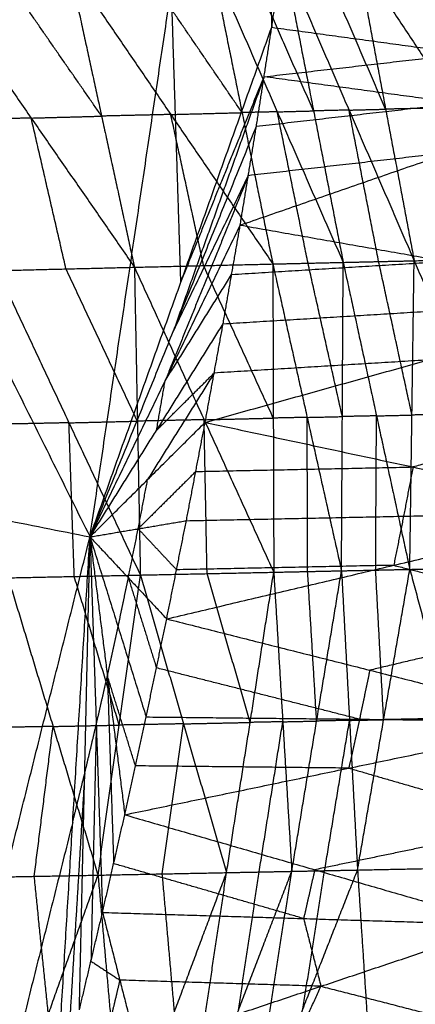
# Model space of a CAD drawing. Header units: millimetres. Extents: x -106 to 110, y -96 to 120.
# Tile 711 of 1020: x 99.22 to 102.72, y -11.67 to -2.97. Entities that reach past the tile are written whole.
import ezdxf

# ---------------------------------------------------------------- set-up
doc = ezdxf.new("R2010")
doc.units = ezdxf.units.MM
doc.header["$MEASUREMENT"] = 0
doc.layers.add('Default', color=7, linetype='Continuous', true_color=0x000000)

msp = doc.modelspace()

# ---------------------------------------------------------------- linework, layer by layer
at = {"layer": 'Default'}
for points in [[(94.6935, 2.808, 9.1165), (97.2688, -2.3675, 10.5669), (99.844, -7.543, 12.0172)], [(99.844, -7.543, 12.0172), (100.5636, -2.692, 12.0172), (101.2832, 2.159, 12.0172)], [(101.2832, 2.159, 12.0172), (101.3669, -0.4399, 12.2207), (101.4505, -3.0387, 12.4242)], [(101.4505, -3.0387, 12.4242), (101.5145, -2.6007, 12.4242), (101.5784, -2.1627, 12.4242)], [(101.4505, -3.0387, 12.4242), (101.5145, -2.6007, 12.4242), (101.5784, -2.1627, 12.4242)], [(101.5784, -2.1627, 12.4242), (103.2283, -2.8343, 13.0836), (104.8781, -3.5058, 13.743)], [(102.4574, -3.7627, 7.6507), (102.1697, -3.0969, 7.7356), (101.882, -2.431, 7.8206)], [(102.2058, -2.423, 7.9912), (102.4574, -3.7627, 7.6507), (102.7091, -5.1024, 7.3102)], [(102.2058, -2.423, 7.9912), (103.0895, -3.7488, 7.9997), (103.9732, -5.0747, 8.0081)], [(98.412, -2.5224, 6.1196), (99.3244, -3.8411, 6.0768), (100.2368, -5.1598, 6.0339)], [(99.9463, -3.824, 6.3664), (99.4901, -3.1647, 6.3878), (99.0339, -2.5054, 6.4093)], [(99.6558, -2.4883, 6.6989), (99.9463, -3.824, 6.3664), (100.2368, -5.1598, 6.0339)], [(99.6558, -2.4883, 6.6989), (100.558, -3.8096, 6.6739), (101.4601, -5.1309, 6.649)], [(101.1883, -3.7931, 6.9846), (100.7372, -3.1324, 6.9971), (100.2861, -2.4718, 7.0095)], [(100.9164, -2.4553, 7.3202), (101.1883, -3.7931, 6.9846), (101.4601, -5.1309, 6.649)], [(100.9164, -2.4553, 7.3202), (101.4992, -3.7859, 7.1473), (102.0821, -5.1166, 6.9743)], [(101.8202, -3.7778, 7.3121), (101.5287, -3.1125, 7.3986), (101.2373, -2.4472, 7.4851)], [(101.5583, -2.439, 7.6499), (101.8202, -3.7778, 7.3121), (102.0821, -5.1166, 6.9743)], [(101.5583, -2.439, 7.6499), (102.1337, -3.7707, 7.4801), (102.7091, -5.1024, 7.3102)], [(100.6473, -5.2909, 12.2207), (100.6054, -3.9914, 12.1189), (100.5636, -2.692, 12.0172)], [(99.844, -7.543, 12.0172), (100.6473, -5.2909, 12.2207), (101.4505, -3.0387, 12.4242)], [(101.3149, -3.9135, 12.4242), (101.3827, -3.4761, 12.4242), (101.4505, -3.0387, 12.4242)], [(101.3149, -3.9135, 12.4242), (101.3827, -3.4761, 12.4242), (101.4505, -3.0387, 12.4242)], [(101.4505, -3.0387, 12.4242), (103.1643, -3.2723, 13.0836), (104.8781, -3.5058, 13.743)], [(101.3827, -3.4761, 12.4242), (102.2735, -3.3742, 12.7539), (103.1643, -3.2723, 13.0836)], [(101.3827, -3.4761, 12.4242), (100.9811, -4.6022, 12.3225), (100.5795, -5.7283, 12.2207)], [(100.6473, -5.2909, 12.2207), (101.015, -4.3835, 12.3225), (101.3827, -3.4761, 12.4242)], [(103.0965, -3.7097, 13.0836), (102.2396, -3.5929, 12.7539), (101.3827, -3.4761, 12.4242)], [(101.1717, -4.7872, 12.4242), (103.0249, -4.1465, 13.0836), (104.8781, -3.5058, 13.743)], [(101.3149, -3.9135, 12.4242), (103.0965, -3.7097, 13.0836), (104.8781, -3.5058, 13.743)], [(99.3244, -3.8411, 6.0768), (99.6354, -3.8326, 6.2216), (99.9463, -3.824, 6.3664)], [(100.558, -3.8096, 6.6739), (100.2521, -3.8168, 6.5202), (99.9463, -3.824, 6.3664)], [(100.558, -3.8096, 6.6739), (100.8731, -3.8014, 6.8293), (101.1883, -3.7931, 6.9846)], [(100.8485, -5.1453, 6.3415), (100.7032, -4.4775, 6.5077), (100.558, -3.8096, 6.6739)], [(101.4992, -3.7859, 7.1473), (101.3437, -3.7895, 7.0659), (101.1883, -3.7931, 6.9846)], [(101.4992, -3.7859, 7.1473), (101.6597, -3.7819, 7.2297), (101.8202, -3.7778, 7.3121)], [(101.7711, -5.1237, 6.8117), (101.6352, -4.4548, 6.9795), (101.4992, -3.7859, 7.1473)], [(102.1337, -3.7707, 7.4801), (101.9769, -3.7743, 7.3961), (101.8202, -3.7778, 7.3121)], [(102.1337, -3.7707, 7.4801), (102.2956, -3.7667, 7.5654), (102.4574, -3.7627, 7.6507)], [(102.3956, -5.1095, 7.1423), (102.2646, -4.4401, 7.3112), (102.1337, -3.7707, 7.4801)], [(103.0895, -3.7488, 7.9997), (102.7735, -3.7558, 7.8252), (102.4574, -3.7627, 7.6507)], [(99.3244, -3.8411, 6.0768), (99.0219, -3.8484, 5.9328), (98.7194, -3.8558, 5.7889)], [(99.6318, -5.1745, 5.746), (99.4781, -4.5078, 5.9114), (99.3244, -3.8411, 6.0768)], [(99.844, -7.543, 12.0172), (100.5795, -5.7283, 12.2207), (101.3149, -3.9135, 12.4242)], [(101.1717, -4.7872, 12.4242), (101.2433, -4.3504, 12.4242), (101.3149, -3.9135, 12.4242)], [(101.1717, -4.7872, 12.4242), (101.2433, -4.3504, 12.4242), (101.3149, -3.9135, 12.4242)], [(103.0249, -4.1465, 13.0836), (102.1341, -4.2484, 12.7539), (101.2433, -4.3504, 12.4242)], [(101.2433, -4.3504, 12.4242), (100.8756, -5.2577, 12.3225), (100.5078, -6.1651, 12.2207)], [(100.5795, -5.7283, 12.2207), (100.9114, -5.0393, 12.3225), (101.2433, -4.3504, 12.4242)], [(99.844, -7.543, 12.0172), (100.5078, -6.1651, 12.2207), (101.1717, -4.7872, 12.4242)], [(101.0207, -5.6595, 12.4242), (101.0962, -5.2233, 12.4242), (101.1717, -4.7872, 12.4242)], [(101.0207, -5.6595, 12.4242), (101.0962, -5.2233, 12.4242), (101.1717, -4.7872, 12.4242)], [(101.1717, -4.7872, 12.4242), (102.9895, -5.1076, 13.1159), (104.8074, -5.428, 13.8075)], [(100.2368, -5.1598, 6.0339), (100.8485, -5.1453, 6.3415), (101.4601, -5.1309, 6.649)], [(101.0962, -5.2233, 12.4242), (102.0428, -5.1655, 12.7701), (102.9895, -5.1076, 13.1159)], [(101.4601, -5.1309, 6.649), (101.7711, -5.1237, 6.8117), (102.0821, -5.1166, 6.9743)], [(101.4601, -5.1309, 6.649), (101.4643, -6.4931, 6.6452), (101.4684, -7.8554, 6.6414)], [(101.4601, -5.1309, 6.649), (101.7636, -6.4868, 6.8039), (102.0671, -7.8427, 6.9587)], [(102.0746, -6.4796, 6.9665), (101.9228, -5.8017, 6.8891), (101.7711, -5.1237, 6.8117)], [(102.0671, -7.8427, 6.9587), (102.0746, -6.4796, 6.9665), (102.0821, -5.1166, 6.9743)], [(102.0821, -5.1166, 6.9743), (102.3956, -5.1095, 7.1423), (102.7091, -5.1024, 7.3102)], [(102.0821, -5.1166, 6.9743), (102.3765, -6.4733, 7.1301), (102.6708, -7.83, 7.2858)], [(102.6899, -6.4662, 7.298), (102.5428, -5.7879, 7.2201), (102.3956, -5.1095, 7.1423)], [(102.6708, -7.83, 7.2858), (102.6899, -6.4662, 7.298), (102.7091, -5.1024, 7.3102)], [(102.7091, -5.1024, 7.3102), (103.3411, -5.0885, 7.6591), (103.9732, -5.0747, 8.0081)], [(102.7091, -5.1024, 7.3102), (103.2977, -6.4536, 7.6364), (103.8864, -7.8048, 7.9627)], [(99.0267, -5.1892, 5.4581), (99.6318, -5.1745, 5.746), (100.2368, -5.1598, 6.0339)], [(99.0267, -5.1892, 5.4581), (99.6579, -6.5347, 5.7485), (100.2891, -7.8803, 6.0389)], [(100.263, -6.52, 6.0364), (99.9474, -5.8472, 5.8912), (99.6318, -5.1745, 5.746)], [(100.2368, -5.1598, 6.0339), (100.263, -6.52, 6.0364), (100.2891, -7.8803, 6.0389)], [(100.2368, -5.1598, 6.0339), (100.8526, -6.5076, 6.3377), (101.4684, -7.8554, 6.6414)], [(101.4643, -6.4931, 6.6452), (101.1564, -5.8192, 6.4933), (100.8485, -5.1453, 6.3415)], [(100.5078, -6.1651, 12.2207), (100.802, -5.6942, 12.3225), (101.0962, -5.2233, 12.4242)], [(100.8621, -6.5305, 12.4242), (102.8347, -5.9792, 13.1159), (104.8074, -5.428, 13.8075)], [(101.0207, -5.6595, 12.4242), (102.914, -5.5438, 13.1159), (104.8074, -5.428, 13.8075)], [(99.844, -7.543, 12.0172), (100.4324, -6.6013, 12.2207), (101.0207, -5.6595, 12.4242)], [(100.8621, -6.5305, 12.4242), (100.9414, -6.095, 12.4242), (101.0207, -5.6595, 12.4242)], [(100.8621, -6.5305, 12.4242), (100.9414, -6.095, 12.4242), (101.0207, -5.6595, 12.4242)], [(102.8347, -5.9792, 13.1159), (101.8881, -6.0371, 12.7701), (100.9414, -6.095, 12.4242)], [(100.9414, -6.095, 12.4242), (100.6472, -6.5659, 12.3225), (100.3531, -7.0367, 12.2207)], [(100.4324, -6.6013, 12.2207), (100.6869, -6.3481, 12.3225), (100.9414, -6.095, 12.4242)], [(100.4324, -6.6013, 12.2207), (100.4701, -6.3832, 12.2207), (100.5078, -6.1651, 12.2207)], [(93.3497, -6.2512, 9.1165), (96.5969, -6.8971, 10.5669), (99.844, -7.543, 12.0172)], [(104.6716, -6.3741, 13.8191), (103.6853, -6.6497, 13.4733), (102.699, -6.9253, 13.1274)], [(99.6579, -6.5347, 5.7485), (99.9604, -6.5274, 5.8925), (100.263, -6.52, 6.0364)], [(100.8526, -6.5076, 6.3377), (100.5578, -6.5138, 6.187), (100.263, -6.52, 6.0364)], [(100.8526, -6.5076, 6.3377), (101.1584, -6.5003, 6.4914), (101.4643, -6.4931, 6.6452)], [(100.8788, -7.8678, 6.3402), (100.8657, -7.1877, 6.3389), (100.8526, -6.5076, 6.3377)], [(101.7636, -6.4868, 6.8039), (101.6139, -6.49, 6.7246), (101.4643, -6.4931, 6.6452)], [(101.7636, -6.4868, 6.8039), (101.9191, -6.4832, 6.8852), (102.0746, -6.4796, 6.9665)], [(101.7678, -7.849, 6.8001), (101.7657, -7.1679, 6.802), (101.7636, -6.4868, 6.8039)], [(102.3765, -6.4733, 7.1301), (102.2255, -6.4765, 7.0483), (102.0746, -6.4796, 6.9665)], [(102.369, -7.8364, 7.1223), (102.3727, -7.1548, 7.1262), (102.3765, -6.4733, 7.1301)], [(102.3765, -6.4733, 7.1301), (102.5332, -6.4698, 7.214), (102.6899, -6.4662, 7.298)], [(103.2977, -6.4536, 7.6364), (102.9938, -6.4599, 7.4672), (102.6899, -6.4662, 7.298)], [(99.6579, -6.5347, 5.7485), (99.3657, -6.5408, 5.6068), (99.0736, -6.547, 5.4651)], [(99.7048, -7.8925, 5.7555), (99.6814, -7.2136, 5.752), (99.6579, -6.5347, 5.7485)], [(99.844, -7.543, 12.0172), (100.3531, -7.0367, 12.2207), (100.8621, -6.5305, 12.4242)], [(100.6959, -7.4, 12.4242), (100.779, -6.9652, 12.4242), (100.8621, -6.5305, 12.4242)], [(100.6959, -7.4, 12.4242), (100.779, -6.9652, 12.4242), (100.8621, -6.5305, 12.4242)], [(100.8621, -6.5305, 12.4242), (102.699, -6.9253, 13.1274), (104.5359, -7.3202, 13.8306)], [(100.779, -6.9652, 12.4242), (101.739, -6.9453, 12.7758), (102.699, -6.9253, 13.1274)], [(102.699, -6.9253, 13.1274), (102.6574, -7.1427, 13.1274), (102.6159, -7.3601, 13.1274)], [(100.779, -6.9652, 12.4242), (100.5245, -7.2184, 12.3225), (100.2699, -7.4715, 12.2207)], [(100.2699, -7.4715, 12.2207), (100.3115, -7.2541, 12.2207), (100.3531, -7.0367, 12.2207)], [(100.522, -8.268, 12.4242), (102.5289, -7.7941, 13.1274), (104.5359, -7.3202, 13.8306)], [(100.6959, -7.4, 12.4242), (102.6159, -7.3601, 13.1274), (104.5359, -7.3202, 13.8306)], [(102.6159, -7.3601, 13.1274), (102.5724, -7.5771, 13.1274), (102.5289, -7.7941, 13.1274)], [(99.844, -7.543, 12.0172), (100.2699, -7.4715, 12.2207), (100.6959, -7.4, 12.4242)], [(100.183, -7.9055, 12.2207), (100.2265, -7.6885, 12.2207), (100.2699, -7.4715, 12.2207)], [(100.2699, -7.4715, 12.2207), (100.4394, -7.6528, 12.3225), (100.6089, -7.834, 12.4242)], [(100.522, -8.268, 12.4242), (100.6089, -7.834, 12.4242), (100.6959, -7.4, 12.4242)], [(100.522, -8.268, 12.4242), (100.6089, -7.834, 12.4242), (100.6959, -7.4, 12.4242)], [(97.4608, -17.0572, 12.0172), (98.6524, -12.3001, 12.0172), (99.844, -7.543, 12.0172)], [(99.5385, -12.5835, 12.4242), (99.6913, -10.0633, 12.2207), (99.844, -7.543, 12.0172)], [(99.7504, -11.7239, 12.4242), (99.7972, -9.6335, 12.2207), (99.844, -7.543, 12.0172)], [(99.844, -7.543, 12.0172), (99.8993, -9.2028, 12.2207), (99.9546, -10.8625, 12.4242)], [(99.844, -7.543, 12.0172), (99.9977, -8.7712, 12.2207), (100.1514, -9.9994, 12.4242)], [(99.844, -7.543, 12.0172), (100.0922, -8.3388, 12.2207), (100.3405, -9.1345, 12.4242)], [(99.844, -7.543, 12.0172), (100.183, -7.9055, 12.2207), (100.522, -8.268, 12.4242)], [(102.5289, -7.7941, 13.1274), (101.5689, -7.8141, 12.7758), (100.6089, -7.834, 12.4242)], [(102.0671, -7.8427, 6.9587), (102.369, -7.8364, 7.1223), (102.6708, -7.83, 7.2858)], [(102.2088, -10.4874, 7.6938), (102.4398, -9.1587, 7.4898), (102.6708, -7.83, 7.2858)], [(102.5289, -7.7941, 13.1274), (103.4265, -8.0208, 13.4771), (104.3241, -8.2474, 13.8268)], [(102.6708, -7.83, 7.2858), (103.2786, -7.8174, 7.6243), (103.8864, -7.8048, 7.9627)], [(102.6708, -7.83, 7.2858), (103.0245, -9.1469, 7.8148), (103.3782, -10.4637, 8.3438)], [(99.1205, -7.9048, 5.4721), (99.7048, -7.8925, 5.7555), (100.2891, -7.8803, 6.0389)], [(99.1205, -7.9048, 5.4721), (99.5177, -9.2187, 5.9818), (99.9149, -10.5327, 6.4915)], [(100.102, -9.2065, 6.2652), (99.9034, -8.5495, 6.0104), (99.7048, -7.8925, 5.7555)], [(99.9149, -10.5327, 6.4915), (100.102, -9.2065, 6.2652), (100.2891, -7.8803, 6.0389)], [(100.0922, -8.3388, 12.2207), (100.1376, -8.1221, 12.2207), (100.183, -7.9055, 12.2207)], [(100.183, -7.9055, 12.2207), (100.3071, -8.3034, 12.3225), (100.4312, -8.7013, 12.4242)], [(100.2891, -7.8803, 6.0389), (100.8788, -7.8678, 6.3402), (101.4684, -7.8554, 6.6414)], [(100.2891, -7.8803, 6.0389), (100.6703, -9.1954, 6.5564), (101.0514, -10.5105, 7.0738)], [(101.2599, -9.1829, 6.8576), (101.0693, -8.5254, 6.5989), (100.8788, -7.8678, 6.3402)], [(101.0514, -10.5105, 7.0738), (101.2599, -9.1829, 6.8576), (101.4684, -7.8554, 6.6414)], [(101.4684, -7.8554, 6.6414), (101.7678, -7.849, 6.8001), (102.0671, -7.8427, 6.9587)], [(101.4684, -7.8554, 6.6414), (101.548, -9.1772, 7.0103), (101.6277, -10.499, 7.3792)], [(101.6277, -10.499, 7.3792), (101.8474, -9.1709, 7.169), (102.0671, -7.8427, 6.9587)], [(101.8474, -9.1709, 7.169), (101.8076, -8.51, 6.9845), (101.7678, -7.849, 6.8001)], [(102.0671, -7.8427, 6.9587), (102.138, -9.165, 7.3263), (102.2088, -10.4874, 7.6938)], [(102.4398, -9.1587, 7.4898), (102.4044, -8.4975, 7.306), (102.369, -7.8364, 7.1223)], [(104.3241, -8.2474, 13.8268), (103.3206, -8.4844, 13.4752), (102.3172, -8.7214, 13.1236)], [(99.9977, -8.7712, 12.2207), (100.045, -8.555, 12.2207), (100.0922, -8.3388, 12.2207)], [(100.3405, -9.1345, 12.4242), (100.4312, -8.7013, 12.4242), (100.522, -8.268, 12.4242)], [(100.3405, -9.1345, 12.4242), (100.4312, -8.7013, 12.4242), (100.522, -8.268, 12.4242)], [(100.522, -8.268, 12.4242), (102.3172, -8.7214, 13.1236), (104.1124, -9.1747, 13.823)], [(102.2264, -9.1546, 13.1236), (101.3288, -8.9279, 12.7739), (100.4312, -8.7013, 12.4242)], [(99.8993, -9.2028, 12.2207), (99.9485, -8.987, 12.2207), (99.9977, -8.7712, 12.2207)], [(99.9977, -8.7712, 12.2207), (100.0253, -9.6011, 12.3225), (100.053, -10.431, 12.4242)], [(100.2459, -9.567, 12.4242), (100.1218, -9.1691, 12.3225), (99.9977, -8.7712, 12.2207)], [(102.3172, -8.7214, 13.1236), (102.2718, -8.938, 13.1236), (102.2264, -9.1546, 13.1236)], [(100.1514, -9.9994, 12.4242), (100.2459, -9.567, 12.4242), (100.3405, -9.1345, 12.4242)], [(100.1514, -9.9994, 12.4242), (100.2459, -9.567, 12.4242), (100.3405, -9.1345, 12.4242)], [(100.3405, -9.1345, 12.4242), (102.2264, -9.1546, 13.1236), (104.1124, -9.1747, 13.823)], [(99.5177, -9.2187, 5.9818), (99.2359, -9.224, 5.8443), (98.9541, -9.2293, 5.7068)], [(99.3513, -10.5432, 6.2165), (99.4345, -9.881, 6.0992), (99.5177, -9.2187, 5.9818)], [(99.5177, -9.2187, 5.9818), (99.8099, -9.2126, 6.1235), (100.102, -9.2065, 6.2652)], [(99.7972, -9.6335, 12.2207), (99.8483, -9.4181, 12.2207), (99.8993, -9.2028, 12.2207)], [(99.8993, -9.2028, 12.2207), (99.8759, -10.248, 12.3225), (99.8525, -11.2932, 12.4242)], [(100.6703, -9.1954, 6.5564), (100.3861, -9.2009, 6.4108), (100.102, -9.2065, 6.2652)], [(100.1514, -9.9994, 12.4242), (102.1319, -9.587, 13.1236), (104.1124, -9.1747, 13.823)], [(100.4832, -10.5216, 6.7827), (100.5767, -9.8585, 6.6695), (100.6703, -9.1954, 6.5564)], [(100.6703, -9.1954, 6.5564), (100.9651, -9.1892, 6.707), (101.2599, -9.1829, 6.8576)], [(101.548, -9.1772, 7.0103), (101.404, -9.1801, 6.934), (101.2599, -9.1829, 6.8576)], [(101.3395, -10.5048, 7.2265), (101.4438, -9.841, 7.1184), (101.548, -9.1772, 7.0103)], [(101.548, -9.1772, 7.0103), (101.6977, -9.174, 7.0897), (101.8474, -9.1709, 7.169)], [(102.138, -9.165, 7.3263), (101.9927, -9.168, 7.2476), (101.8474, -9.1709, 7.169)], [(101.9182, -10.4932, 7.5365), (102.0281, -9.8291, 7.4314), (102.138, -9.165, 7.3263)], [(102.2264, -9.1546, 13.1236), (102.1791, -9.3708, 13.1236), (102.1319, -9.587, 13.1236)], [(102.138, -9.165, 7.3263), (102.2889, -9.1619, 7.4081), (102.4398, -9.1587, 7.4898)], [(103.0245, -9.1469, 7.8148), (102.7322, -9.1528, 7.6523), (102.4398, -9.1587, 7.4898)], [(102.1319, -9.587, 13.1236), (101.1889, -9.577, 12.7739), (100.2459, -9.567, 12.4242)], [(99.7972, -9.6335, 12.2207), (99.7208, -10.8936, 12.3225), (99.6444, -12.1537, 12.4242)], [(99.6913, -10.0633, 12.2207), (99.7442, -9.8484, 12.2207), (99.7972, -9.6335, 12.2207)], [(102.1319, -9.587, 13.1236), (102.9715, -9.8299, 13.4618), (103.8112, -10.0728, 13.8)], [(99.9546, -10.8625, 12.4242), (100.053, -10.431, 12.4242), (100.1514, -9.9994, 12.4242)], [(99.9546, -10.8625, 12.4242), (100.053, -10.431, 12.4242), (100.1514, -9.9994, 12.4242)], [(100.1514, -9.9994, 12.4242), (101.8307, -10.4851, 13.1006), (103.51, -10.9709, 13.777)], [(99.6913, -10.0633, 12.2207), (99.0955, -12.4418, 12.2207), (98.4997, -14.8204, 12.2207)], [(103.8112, -10.0728, 13.8), (102.8209, -10.279, 13.4503), (101.8307, -10.4851, 13.1006)], [(101.7323, -10.9167, 13.1006), (100.8927, -10.6738, 12.7624), (100.053, -10.431, 12.4242)], [(99.9149, -10.5327, 6.4915), (100.4832, -10.5216, 6.7827), (101.0514, -10.5105, 7.0738)], [(100.1307, -12.9683, 8.0698), (100.591, -11.7394, 7.5718), (101.0514, -10.5105, 7.0738)], [(100.591, -11.7394, 7.5718), (100.5371, -11.1305, 7.1772), (100.4832, -10.5216, 6.7827)], [(100.6847, -12.9566, 8.361), (101.1562, -11.7278, 7.8701), (101.6277, -10.499, 7.3792)], [(100.6847, -12.9566, 8.361), (100.868, -11.7335, 7.7174), (101.0514, -10.5105, 7.0738)], [(101.0514, -10.5105, 7.0738), (101.3395, -10.5048, 7.2265), (101.6277, -10.499, 7.3792)], [(101.1562, -11.7278, 7.8701), (101.2479, -11.1163, 7.5483), (101.3395, -10.5048, 7.2265)], [(101.2433, -12.9447, 8.6605), (101.726, -11.716, 8.1772), (102.2088, -10.4874, 7.6938)], [(101.2433, -12.9447, 8.6605), (101.4355, -11.7219, 8.0199), (101.6277, -10.499, 7.3792)], [(101.6277, -10.499, 7.3792), (101.9182, -10.4932, 7.5365), (102.2088, -10.4874, 7.6938)], [(101.726, -11.716, 8.1772), (101.8221, -11.1046, 7.8568), (101.9182, -10.4932, 7.5365)], [(101.8307, -10.4851, 13.1006), (101.7815, -10.7009, 13.1006), (101.7323, -10.9167, 13.1006)], [(102.2088, -10.4874, 7.6938), (102.7935, -10.4755, 8.0188), (103.3782, -10.4637, 8.3438)], [(102.2088, -10.4874, 7.6938), (102.2882, -11.7042, 8.4866), (102.3675, -12.921, 9.2794)], [(102.3675, -12.921, 9.2794), (102.8729, -11.6924, 8.8116), (103.3782, -10.4637, 8.3438)], [(98.7877, -10.5537, 5.9415), (99.3513, -10.5432, 6.2165), (99.9149, -10.5327, 6.4915)], [(99.0365, -12.9913, 7.5124), (99.4757, -11.762, 7.002), (99.9149, -10.5327, 6.4915)], [(99.4757, -11.762, 7.002), (99.4135, -11.1526, 6.6092), (99.3513, -10.5432, 6.2165)], [(99.9149, -10.5327, 6.4915), (100.0228, -11.7505, 7.2807), (100.1307, -12.9683, 8.0698)], [(99.7504, -11.7239, 12.4242), (99.8525, -11.2932, 12.4242), (99.9546, -10.8625, 12.4242)], [(99.7504, -11.7239, 12.4242), (99.8525, -11.2932, 12.4242), (99.9546, -10.8625, 12.4242)], [(99.9546, -10.8625, 12.4242), (100.1076, -11.4609, 12.5713), (100.2606, -12.0593, 12.7183)], [(99.9546, -10.8625, 12.4242), (101.7323, -10.9167, 13.1006), (103.51, -10.9709, 13.777)], [(101.7323, -10.9167, 13.1006), (101.8088, -11.2159, 13.1741), (101.8853, -11.5151, 13.2477)], [(100.2606, -12.0593, 12.7183), (101.8853, -11.5151, 13.2477), (103.51, -10.9709, 13.777)], [(99.8525, -11.2932, 12.4242), (99.9801, -11.3771, 12.4978), (100.1076, -11.4609, 12.5713)], [(100.1076, -11.4609, 12.5713), (100.0565, -11.6763, 12.5713), (100.0055, -11.8916, 12.5713)], [(101.8853, -11.5151, 13.2477), (100.9964, -11.488, 12.9095), (100.1076, -11.4609, 12.5713)], [(101.4953, -12.3746, 13.2063), (101.6903, -11.9448, 13.227), (101.8853, -11.5151, 13.2477)], [(101.8853, -11.5151, 13.2477), (102.5027, -11.6727, 13.4916), (103.12, -11.8304, 13.7356)]]:
    msp.add_open_spline(points, degree=2, dxfattribs=at)

doc.saveas('drawing.dxf')
